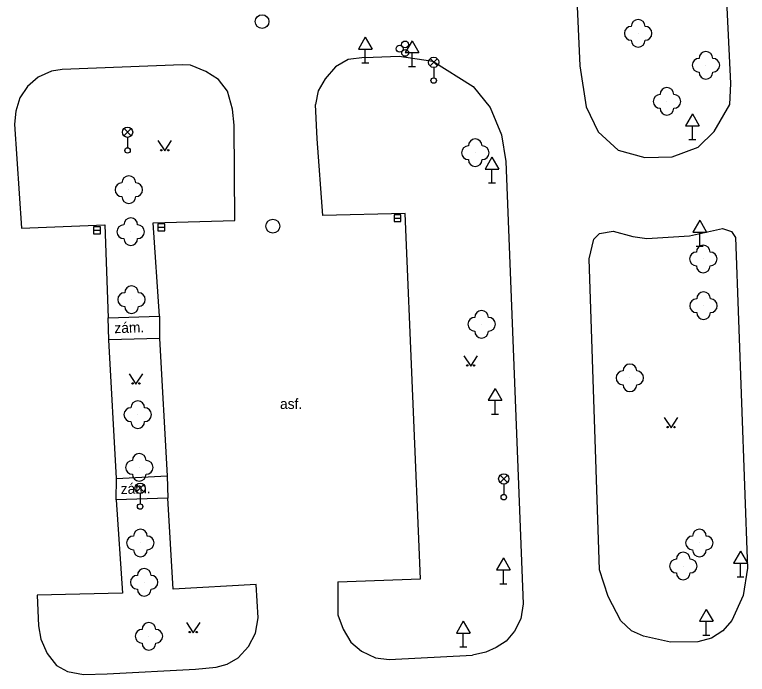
# Model space of a CAD drawing. Extents: x -737812 to -729375, y -1123000 to -1115500.
# Drawn here: x -736400.7 to -736347.5, y -1118965.2 to -1118917.3 of the extents above; entities that cross this region are included whole.
import ezdxf

# ---------------------------------------------------------------- set-up
doc = ezdxf.new("R2010")
doc.units = 0
for name, color, linetype in [('Doplněk polohopisu', 7, 'Continuous'), ('Doplňkové značky', 7, 'Continuous'), ('Komunikace', 7, 'Continuous'), ('Pomocné popisy', 7, 'Continuous'), ('Povr_ zn_ inž_ sítí - el_', 7, 'Continuous'), ('Povr_ zn_ inž_ sítí - kan_', 7, 'Continuous'), ('Povr_ zn_ inž_ sítí - vod_', 7, 'Continuous'), ('Zeleň', 7, 'Continuous'), ('Značky druhů pozemků', 7, 'Continuous')]:
    doc.layers.add(name, color=color, linetype=linetype)

msp = doc.modelspace()

# ---------------------------------------------------------------- linework, layer by layer
at = {"layer": 'Doplněk polohopisu'}
for points in [[(-736393.93, -1118939.33), (-736390.21, -1118939.21)], [(-736390.19, -1118940.83), (-736393.88, -1118940.94)], [(-736393.33, -1118951), (-736389.64, -1118950.79)], [(-736389.6, -1118952.43), (-736393.35, -1118952.54)]]:
    msp.add_lwpolyline(points, dxfattribs=at)
at = {"layer": 'Doplňkové značky'}
for p, q in [((-736375.26, -1118918.954), (-736375.76, -1118919.82)), ((-736375.26, -1118918.954), (-736374.76, -1118919.82)), ((-736371.86, -1118919.214), (-736372.36, -1118920.08)), ((-736371.86, -1118919.214), (-736371.36, -1118920.08)), ((-736375.76, -1118919.82), (-736374.76, -1118919.82)), ((-736375.26, -1118920.82), (-736375.26, -1118919.82)), ((-736372.36, -1118920.08), (-736371.36, -1118920.08)), ((-736371.86, -1118921.08), (-736371.86, -1118920.08)), ((-736375.51, -1118920.82), (-736375.01, -1118920.82)), ((-736372.11, -1118921.08), (-736371.61, -1118921.08)), ((-736351.5, -1118924.524), (-736352, -1118925.39)), ((-736351.5, -1118924.524), (-736351, -1118925.39)), ((-736352, -1118925.39), (-736351, -1118925.39)), ((-736351.5, -1118926.39), (-736351.5, -1118925.39)), ((-736351.75, -1118926.39), (-736351.25, -1118926.39)), ((-736366.06, -1118927.674), (-736366.56, -1118928.54)), ((-736366.06, -1118927.674), (-736365.56, -1118928.54)), ((-736366.56, -1118928.54), (-736365.56, -1118928.54)), ((-736366.06, -1118929.54), (-736366.06, -1118928.54)), ((-736366.31, -1118929.54), (-736365.81, -1118929.54)), ((-736350.97, -1118932.254), (-736351.47, -1118933.12)), ((-736350.97, -1118932.254), (-736350.47, -1118933.12)), ((-736351.47, -1118933.12), (-736350.47, -1118933.12)), ((-736350.97, -1118934.12), (-736350.97, -1118933.12)), ((-736351.22, -1118934.12), (-736350.72, -1118934.12)), ((-736365.83, -1118944.454), (-736366.33, -1118945.32)), ((-736365.83, -1118944.454), (-736365.33, -1118945.32)), ((-736366.33, -1118945.32), (-736365.33, -1118945.32)), ((-736365.83, -1118946.32), (-736365.83, -1118945.32)), ((-736366.08, -1118946.32), (-736365.58, -1118946.32)), ((-736348.01, -1118956.264), (-736348.51, -1118957.13)), ((-736348.01, -1118956.264), (-736347.51, -1118957.13)), ((-736365.23, -1118956.764), (-736365.73, -1118957.63)), ((-736365.23, -1118956.764), (-736364.73, -1118957.63)), ((-736348.51, -1118957.13), (-736347.51, -1118957.13)), ((-736348.01, -1118958.13), (-736348.01, -1118957.13)), ((-736365.73, -1118957.63), (-736364.73, -1118957.63)), ((-736365.23, -1118958.63), (-736365.23, -1118957.63)), ((-736348.26, -1118958.13), (-736347.76, -1118958.13)), ((-736365.48, -1118958.63), (-736364.98, -1118958.63)), ((-736350.49, -1118960.494), (-736350.99, -1118961.36)), ((-736350.49, -1118960.494), (-736349.99, -1118961.36)), ((-736368.14, -1118961.354), (-736368.64, -1118962.22)), ((-736368.14, -1118961.354), (-736367.64, -1118962.22)), ((-736350.99, -1118961.36), (-736349.99, -1118961.36)), ((-736350.49, -1118962.36), (-736350.49, -1118961.36)), ((-736368.64, -1118962.22), (-736367.64, -1118962.22)), ((-736368.14, -1118963.22), (-736368.14, -1118962.22)), ((-736350.74, -1118962.36), (-736350.24, -1118962.36)), ((-736368.39, -1118963.22), (-736367.89, -1118963.22))]:
    msp.add_line(p, q, dxfattribs=at)
at = {"layer": 'Komunikace'}
for points in [[(-736348.71, -1118922.32), (-736349.26, -1118910.79), (-736350.2, -1118886.8), (-736350.72, -1118871.39)], [(-736361.81, -1118871.88), (-736361.04, -1118890.08), (-736360.3, -1118907.05), (-736359.67, -1118921.04)], [(-736375.32, -1118920.43), (-736376.51, -1118920.58), (-736377.41, -1118921.12)], [(-736375.32, -1118920.43), (-736372.8, -1118920.35), (-736370.36, -1118920.71), (-736367.42, -1118922.55), (-736366.19, -1118924.07), (-736365.36, -1118926.04), (-736365.04, -1118927.98)], [(-736388.56, -1118920.96), (-736397.26, -1118921.31)], [(-736384.77, -1118925.34), (-736384.9, -1118924.18), (-736385.26, -1118922.87), (-736385.91, -1118922.02), (-736386.83, -1118921.45), (-736387.94, -1118920.98), (-736388.56, -1118920.96)], [(-736377.41, -1118921.12), (-736378.18, -1118921.98), (-736378.67, -1118922.86), (-736378.88, -1118923.85)], [(-736359.67, -1118921.04), (-736359.21, -1118924.02), (-736358.35, -1118925.83), (-736356.89, -1118927.15), (-736354.95, -1118927.69), (-736352.98, -1118927.65), (-736351.08, -1118926.95), (-736349.93, -1118925.8), (-736348.79, -1118923.84), (-736348.71, -1118922.32)], [(-736397.26, -1118921.31), (-736398.05, -1118921.43), (-736399.02, -1118921.86), (-736399.78, -1118922.55), (-736400.35, -1118923.37), (-736400.63, -1118924.32), (-736400.72, -1118925.28)], [(-736377.26, -1118958.49), (-736371.24, -1118958.27), (-736372.37, -1118931.77), (-736378.35, -1118931.9), (-736378.76, -1118926.35), (-736378.88, -1118923.85)], [(-736400.72, -1118925.28), (-736400.23, -1118932.83), (-736394.16, -1118932.58), (-736393.93, -1118939.33)], [(-736390.65, -1118932.44), (-736384.74, -1118932.26), (-736384.77, -1118925.34)], [(-736365.04, -1118927.98), (-736363.78, -1118960.1)], [(-736390.21, -1118939.21), (-736390.65, -1118932.44)], [(-736359, -1118935.06), (-736358.66, -1118933.61), (-736358.24, -1118933.2), (-736357.25, -1118933.05), (-736355.82, -1118933.43), (-736354.81, -1118933.57), (-736351.72, -1118933.39), (-736349.32, -1118932.84), (-736348.65, -1118933.06), (-736348.38, -1118933.49), (-736347.51, -1118957.51), (-736347.82, -1118959.49), (-736348.64, -1118961.3), (-736349.28, -1118962.05), (-736350.12, -1118962.58), (-736351.11, -1118962.84), (-736353.08, -1118962.87), (-736355.04, -1118962.45), (-736355.93, -1118962.05), (-736356.69, -1118961.33), (-736357.62, -1118959.56), (-736358.24, -1118957.63), (-736359, -1118935.06)], [(-736390.21, -1118939.21), (-736390.19, -1118940.83)], [(-736393.88, -1118940.94), (-736393.93, -1118939.33)], [(-736390.19, -1118940.83), (-736389.64, -1118950.79)], [(-736393.33, -1118951), (-736393.88, -1118940.94)], [(-736389.64, -1118950.79), (-736389.6, -1118952.43)], [(-736393.35, -1118952.54), (-736393.33, -1118951)], [(-736393.35, -1118952.54), (-736392.89, -1118959.31), (-736399.08, -1118959.46), (-736398.99, -1118961.7), (-736398.82, -1118962.66), (-736398.37, -1118963.7), (-736397.69, -1118964.57), (-736396.89, -1118965), (-736395.72, -1118965.21), (-736394.01, -1118965.17)], [(-736383.19, -1118958.7), (-736389.2, -1118959.03), (-736389.6, -1118952.43)], [(-736394.01, -1118965.17), (-736387.59, -1118964.83), (-736386.08, -1118964.7), (-736385.29, -1118964.46), (-736384.49, -1118964.02), (-736383.73, -1118963.18), (-736383.23, -1118962.21), (-736383.04, -1118961.1), (-736383.19, -1118958.7)], [(-736377.26, -1118958.49), (-736377.26, -1118960.88), (-736376.87, -1118961.93), (-736376.31, -1118962.88), (-736375.52, -1118963.54), (-736374.51, -1118964), (-736373.52, -1118964.13), (-736367.48, -1118963.83)], [(-736363.78, -1118960.1), (-736363.96, -1118961.19), (-736364.41, -1118962.08), (-736365.02, -1118962.79), (-736365.74, -1118963.27), (-736366.5, -1118963.59)], [(-736366.5, -1118963.59), (-736367.48, -1118963.83)]]:
    msp.add_lwpolyline(points, dxfattribs=at)
at = {"layer": 'Povr_ zn_ inž_ sítí - el_'}
for p, q in [((-736370.554, -1118921.048), (-736370.026, -1118920.52)), ((-736370.018, -1118921.045), (-736370.546, -1118920.516)), ((-736370.29, -1118921.16), (-736370.29, -1118921.91)), ((-736392.784, -1118926.118), (-736392.256, -1118925.59)), ((-736392.248, -1118926.115), (-736392.776, -1118925.586)), ((-736392.52, -1118926.23), (-736392.52, -1118926.98)), ((-736365.464, -1118951.288), (-736364.936, -1118950.76)), ((-736364.928, -1118951.285), (-736365.456, -1118950.756)), ((-736391.874, -1118951.968), (-736391.346, -1118951.44)), ((-736391.338, -1118951.965), (-736391.866, -1118951.436)), ((-736365.2, -1118951.4), (-736365.2, -1118952.15)), ((-736391.61, -1118952.08), (-736391.61, -1118952.83))]:
    msp.add_line(p, q, dxfattribs=at)
for centre, radius in [((-736370.29, -1118920.785), 0.375), ((-736370.29, -1118922.11), 0.2), ((-736392.52, -1118925.855), 0.375), ((-736392.52, -1118927.18), 0.2), ((-736365.2, -1118951.025), 0.375), ((-736391.61, -1118951.705), 0.375), ((-736365.2, -1118952.35), 0.2), ((-736391.61, -1118953.03), 0.2)]:
    msp.add_circle(centre, radius, dxfattribs=at)
at = {"layer": 'Povr_ zn_ inž_ sítí - kan_'}
for p, q in [((-736373.17, -1118932.1), (-736372.67, -1118932.1)), ((-736390.31, -1118932.76), (-736389.81, -1118932.76)), ((-736394.99, -1118932.98), (-736394.49, -1118932.98))]:
    msp.add_line(p, q, dxfattribs=at)
for points in [[(-736373.17, -1118932.35), (-736372.67, -1118932.35), (-736372.67, -1118931.85), (-736373.17, -1118931.85)], [(-736394.99, -1118933.23), (-736394.49, -1118933.23), (-736394.49, -1118932.73), (-736394.99, -1118932.73)], [(-736390.31, -1118933.01), (-736389.81, -1118933.01), (-736389.81, -1118932.51), (-736390.31, -1118932.51)]]:
    msp.add_lwpolyline(points, close=True, dxfattribs=at)
for centre in [(-736382.75, -1118917.83), (-736381.97, -1118932.68)]:
    msp.add_circle(centre, 0.5, dxfattribs=at)
at = {"layer": 'Povr_ zn_ inž_ sítí - vod_'}
for centre in [(-736372.76, -1118919.8), (-736372.37, -1118919.49), (-736372.36, -1118920.1)]:
    msp.add_circle(centre, 0.25, dxfattribs=at)
at = {"layer": 'Zeleň'}
for centre in [(-736355.44, -1118918.68), (-736350.52, -1118921), (-736353.35, -1118923.62), (-736367.27, -1118927.35), (-736392.43, -1118930.03), (-736392.29, -1118933.08), (-736350.71, -1118935.06), (-736392.23, -1118938.01), (-736350.69, -1118938.45), (-736366.81, -1118939.8), (-736356.04, -1118943.69), (-736391.78, -1118946.36), (-736391.67, -1118950.19), (-736391.59, -1118955.67), (-736350.99, -1118955.67), (-736352.16, -1118957.35), (-736391.31, -1118958.53), (-736390.97, -1118962.45)]:
    msp.add_circle(centre, 0.0005, dxfattribs=at)
for centre, start, end in [((-736355.44, -1118918.18), 360, 180), ((-736355.94, -1118918.68), 90, 270), ((-736354.94, -1118918.68), 270, 90), ((-736355.44, -1118919.18), 180, 360), ((-736350.52, -1118920.5), 360, 180), ((-736351.02, -1118921), 90, 270), ((-736350.02, -1118921), 270, 90), ((-736350.52, -1118921.5), 180, 360), ((-736353.35, -1118923.12), 360, 180), ((-736353.85, -1118923.62), 90, 270), ((-736352.85, -1118923.62), 270, 90), ((-736353.35, -1118924.12), 180, 360), ((-736367.27, -1118926.85), 360, 180), ((-736367.77, -1118927.35), 90, 270), ((-736366.77, -1118927.35), 270, 90), ((-736367.27, -1118927.85), 180, 360), ((-736392.43, -1118929.53), 360, 180), ((-736392.93, -1118930.03), 90, 270), ((-736391.93, -1118930.03), 270, 90), ((-736392.43, -1118930.53), 180, 360), ((-736392.29, -1118932.58), 360, 180), ((-736392.79, -1118933.08), 90, 270), ((-736391.79, -1118933.08), 270, 90), ((-736392.29, -1118933.58), 180, 360), ((-736350.71, -1118934.56), 360, 180), ((-736351.21, -1118935.06), 90, 270), ((-736350.21, -1118935.06), 270, 90), ((-736350.71, -1118935.56), 180, 360), ((-736392.23, -1118937.51), 360, 180), ((-736392.73, -1118938.01), 90, 270), ((-736391.73, -1118938.01), 270, 90), ((-736350.69, -1118937.95), 0, 180), ((-736351.19, -1118938.45), 90, 270), ((-736350.19, -1118938.45), 270, 90), ((-736392.23, -1118938.51), 180, 360), ((-736366.81, -1118939.3), 360, 180), ((-736350.69, -1118938.95), 180, 360), ((-736367.31, -1118939.8), 90, 270), ((-736366.31, -1118939.8), 270, 90), ((-736366.81, -1118940.3), 180, 360), ((-736356.04, -1118943.19), 0, 180), ((-736356.54, -1118943.69), 90, 270), ((-736355.54, -1118943.69), 270, 90), ((-736356.04, -1118944.19), 180, 360), ((-736391.78, -1118945.86), 360, 180), ((-736392.28, -1118946.36), 90, 270), ((-736391.28, -1118946.36), 270, 90), ((-736391.78, -1118946.86), 180, 360), ((-736391.67, -1118949.69), 360, 180), ((-736392.17, -1118950.19), 90, 270), ((-736391.17, -1118950.19), 270, 90), ((-736391.67, -1118950.69), 180, 360), ((-736391.59, -1118955.17), 360, 180), ((-736350.99, -1118955.17), 360, 180), ((-736392.09, -1118955.67), 90, 270), ((-736391.09, -1118955.67), 270, 90), ((-736351.49, -1118955.67), 90, 270), ((-736350.49, -1118955.67), 270, 90), ((-736391.59, -1118956.17), 180, 360), ((-736350.99, -1118956.17), 180, 360), ((-736352.16, -1118956.85), 360, 180), ((-736352.66, -1118957.35), 90, 270), ((-736351.66, -1118957.35), 270, 90), ((-736391.31, -1118958.03), 360, 180), ((-736352.16, -1118957.85), 180, 360), ((-736391.81, -1118958.53), 90, 270), ((-736390.81, -1118958.53), 270, 90), ((-736391.31, -1118959.03), 180, 360), ((-736390.97, -1118961.95), 360, 180), ((-736391.47, -1118962.45), 90, 270), ((-736390.47, -1118962.45), 270, 90), ((-736390.97, -1118962.95), 180, 360)]:
    msp.add_arc(centre, 0.5, start, end, dxfattribs=at)
at = {"layer": 'Značky druhů pozemků'}
for points in [[(-736390.32, -1118926.47), (-736389.82, -1118927.22), (-736389.32, -1118926.47)], [(-736368.1, -1118942.09), (-736367.6, -1118942.84), (-736367.1, -1118942.09)], [(-736392.41, -1118943.39), (-736391.91, -1118944.14), (-736391.41, -1118943.39)], [(-736353.55, -1118946.56), (-736353.05, -1118947.31), (-736352.55, -1118946.56)], [(-736388.25, -1118961.44), (-736387.75, -1118962.19), (-736387.25, -1118961.44)]]:
    msp.add_lwpolyline(points, dxfattribs=at)
for centre in [(-736390.07, -1118927.17), (-736389.57, -1118927.17), (-736367.85, -1118942.79), (-736367.35, -1118942.79), (-736392.16, -1118944.09), (-736391.66, -1118944.09), (-736353.3, -1118947.26), (-736352.8, -1118947.26), (-736388, -1118962.141), (-736387.5, -1118962.141)]:
    msp.add_circle(centre, 0.05, dxfattribs=at)

# ---------------------------------------------------------------- texts
at = {"layer": 'Pomocné popisy'}
for p in [(-736393.47, -1118940.45), (-736393.01, -1118952.13)]:
    msp.add_text('zám.', height=0.75, rotation=1.8476, dxfattribs=at).set_placement(p)
msp.add_text('asf.', height=0.75, dxfattribs=at).set_placement((-736381.45, -1118945.95))

doc.saveas('drawing.dxf')
